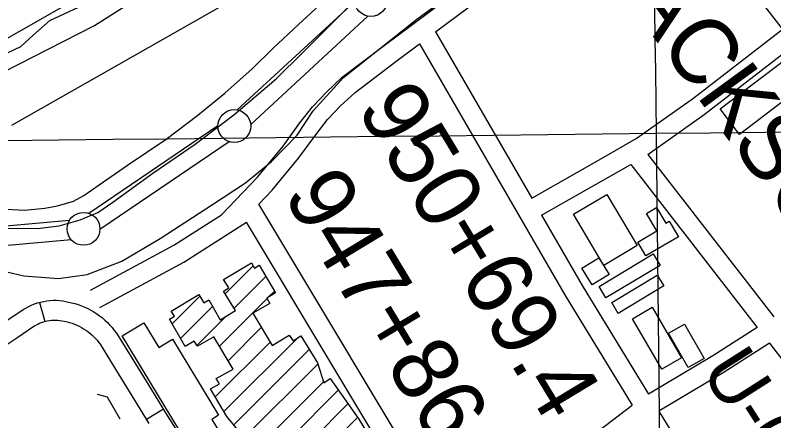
# Model space of a CAD drawing. Extents: x 3651524 to 3689615, y 505651 to 531377.
# Drawn here: x 3681127 to 3682279, y 516968 to 517585 of the extents above; entities that cross this region are included whole.
import ezdxf

# ---------------------------------------------------------------- set-up
doc = ezdxf.new("R2010")
doc.units = 0
for name, color, linetype in [('V-BLDG-OTLN', 7, 'Continuous'), ('V-CHAN-NAID', 7, 'Continuous'), ('V-FLOD-BASE', 7, 'Continuous'), ('V-GRID-MAJR', 7, 'Continuous'), ('V-LEVE-TOET', 7, 'Continuous'), ('V-RIVR-EDGE', 7, 'Continuous'), ('V-RIVR-RANG-IDEN', 7, 'Continuous'), ('V-ROAD-CNTR', 7, 'Continuous'), ('V-RRAP-FSHR', 7, 'Continuous'), ('V-SURV-IDEN', 7, 'Continuous'), ('V-SURV-LINE', 7, 'Continuous'), ('V-TOPO-DPTH', 7, 'Continuous'), ('V-TOPO-MINR', 7, 'Continuous'), ('V-UTIL-LINE', 7, 'Continuous')]:
    doc.layers.add(name, color=color, linetype=linetype)

msp = doc.modelspace()

# ---------------------------------------------------------------- linework, layer by layer
at = {"layer": 'V-BLDG-OTLN'}
for p, q in [((3681445.538, 517161.191), (3681488.046, 517203.699)), ((3681459.02, 517139.318), (3681507.413, 517187.711)), ((3681511.062, 517156.005), (3681520.671, 517165.614)), ((3681364.827, 517115.835), (3681406.945, 517157.953)), ((3681436.965, 517081.907), (3681509.286, 517154.229)), ((3681377.774, 517093.427), (3681426.398, 517142.051)), ((3681402.546, 517082.844), (3681447.123, 517127.421)), ((3681450.118, 517059.705), (3681500.448, 517110.034)), ((3681430.435, 517004.666), (3681513.738, 517087.97)), ((3681443.639, 516982.515), (3681555.709, 517094.585)), ((3681458.626, 516962.147), (3681573.262, 517076.783)), ((3681474.577, 516942.742), (3681586.404, 517054.569)), ((3681502.589, 516935.399), (3681594.827, 517027.637)), ((3681472.585, 516870.04), (3681617.469, 517014.923)), ((3681485.874, 516847.973), (3681632.087, 516994.186)), ((3681521.233, 516847.978), (3681646.705, 516973.45))]:
    msp.add_line(p, q, dxfattribs=at)
for points in [[(3682197.553, 517442.254), (3682297.579, 517518.476), (3682326.986, 517479.886), (3682226.962, 517403.661)], [(3682025.453, 517312.282), (3682071.508, 517234.589), (3682020.675, 517204.452), (3681974.615, 517282.145)], [(3682101.475, 517257.053), (3682085.748, 517283.659), (3682100.703, 517292.5), (3682114.715, 517268.796), (3682119.995, 517271.92), (3682134.013, 517248.2), (3682084.644, 517219.018), (3682072.34, 517239.832)], [(3681987.413, 517200.264), (3682013.02, 517215.956), (3682028.644, 517190.46), (3682003.038, 517174.769)], [(3682013.519, 517172.704), (3682095.665, 517221.971), (3682106.161, 517204.471), (3682024.015, 517155.204)], [(3682032.779, 517147.999), (3682101.976, 517189.656), (3682111.817, 517173.308), (3682042.619, 517131.652)], [(3682109.056, 517046.848), (3682064.211, 517123.474), (3682093.975, 517140.895), (3682138.82, 517064.267)], [(3681406.404, 516903.62), (3681289.262, 517097.651), (3681322.045, 517117.439), (3681344.808, 517079.737), (3681365.806, 517092.416), (3681435.647, 516976.764), (3681425.368, 516970.558), (3681436.366, 516952.346), (3681425.354, 516945.696), (3681439.334, 516922.543)], [(3682119.225, 517101.549), (3682143.373, 517115.348), (3682173.263, 517063.038), (3682149.115, 517049.238)]]:
    msp.add_lwpolyline(points, close=True, dxfattribs=at)
msp.add_lwpolyline([(3681486.411, 516928.345), (3681448.273, 516974.742), (3681423.208, 517016.79), (3681437.087, 517024.419), (3681431.91, 517032.447), (3681457.629, 517047.025), (3681428.61, 517096.011), (3681403.299, 517081.705), (3681398.259, 517089.326), (3681384.787, 517081.288), (3681360.809, 517122.79), (3681368.43, 517127.151), (3681363.797, 517135.044), (3681405.573, 517160.246), (3681413.064, 517147.729), (3681420.552, 517152.224), (3681437.988, 517121.879), (3681461.12, 517135.912), (3681443.002, 517165.305), (3681451.165, 517170.478), (3681442.994, 517182.862), (3681485.449, 517208.202), (3681490.079, 517200.172), (3681497.157, 517204.805), (3681522.222, 517163.029), (3681509.023, 517154.721), (3681513.248, 517146.828), (3681487.394, 517131.705), (3681516.82, 517082.854), (3681542.674, 517098.522), (3681548.803, 517089.949), (3681560.371, 517097.715), (3681585.848, 517056.347), (3681595.254, 517026.27), (3681605.052, 517032.537), (3681648.504, 516970.898), (3681686.65, 516908.443)], dxfattribs=at)
at = {"layer": 'V-FLOD-BASE'}
msp.add_lwpolyline([(3681098.497, 517261.637), (3681128.355, 517260.694), (3681164.677, 517260.934), (3681193.346, 517264.84), (3681225.267, 517273.572), (3681251.952, 517284.75), (3681275.027, 517300.788), (3681335.756, 517344.501), (3681400.121, 517388.598), (3681458.837, 517433.128), (3681523.251, 517488.121), (3681563.381, 517527.891), (3681620.543, 517585.339), (3681651.754, 517616.27), (3681684.971, 517643.562), (3681732.349, 517679.666), (3681835.98, 517751.029), (3681896.693, 517790.705), (3681928.261, 517811.142), (3681954.178, 517830.798)], dxfattribs=at)
at = {"layer": 'V-GRID-MAJR'}
for points in [[(3682167.533, 511346.632), (3682100.557, 517405.288), (3682033.561, 523465.877), (3681966.564, 529526.479), (3681966.543, 529528.398)], [(3655702.37, 517123.07), (3660982.023, 517177.978), (3666261.669, 517233.653), (3671541.307, 517290.097), (3676820.936, 517347.309), (3682100.557, 517405.288), (3687380.17, 517464.035)]]:
    msp.add_spline(points, degree=3, dxfattribs=at)
at = {"layer": 'V-LEVE-TOET'}
for points in [[(3681009.848, 517156.296), (3681029.289, 517172.35), (3681046.275, 517180.343), (3681071.339, 517189.916), (3681093.963, 517195.464), (3681114.136, 517194.565), (3681139.937, 517188.797), (3681192.38, 517184.525), (3681235.99, 517190.784), (3681288.542, 517210.723), (3681346.809, 517245.165), (3681426.141, 517297.266), (3681476.329, 517330.13), (3681516.023, 517362.232), (3681554.945, 517402.412), (3681579.327, 517439.428), (3681625.56, 517490.064), (3681736.533, 517578.747), (3681879.867, 517683.826), (3681990.797, 517762.821), (3682066.493, 517814.134)], [(3681215.369, 517302.332), (3681230.647, 517310.578), (3681253.926, 517326.751), (3681297.36, 517356.688), (3681356.078, 517396.602), (3681404.043, 517432.753), (3681445.066, 517466.512), (3681486.45, 517503.04), (3681518.112, 517534.072), (3681556.725, 517570.612), (3681594.986, 517605.768)], [(3680661.872, 517075.541), (3680673.351, 517086.227), (3680691.765, 517098.266), (3680723.705, 517114.748), (3680753.557, 517128.814), (3680775.784, 517141.53), (3680802.869, 517156.648), (3680841.398, 517174.484), (3680874.727, 517191.304), (3680894.171, 517201.954), (3680909.111, 517211.932), (3680932.044, 517228.107), (3680956.016, 517243.932), (3680975.124, 517256.662), (3681000.478, 517271.786), (3681026.848, 517281.711), (3681055.625, 517287.816), (3681083.692, 517290.46), (3681103.781, 517290.37), (3681140.836, 517288.469), (3681171.677, 517291.447), (3681191.09, 517295.168), (3681215.369, 517302.332)]]:
    msp.add_lwpolyline(points, dxfattribs=at)
at = {"layer": 'V-RIVR-EDGE'}
msp.add_lwpolyline([(3681072.829, 517507.978), (3681135.335, 517537.24), (3681153.386, 517554.004), (3681179.256, 517576.753), (3681251.982, 517611.392)], dxfattribs=at)
at = {"layer": 'V-ROAD-CNTR'}
for p, q in [((3681163.538, 517148.364), (3681171.736, 517119.506)), ((3681351.656, 516985.852), (3681326.04, 516970.235))]:
    msp.add_line(p, q, dxfattribs=at)
for points in [[(3682712.055, 517012.923), (3682410.37, 517412.829), (3682118.401, 517787.269), (3682106.729, 517803.573), (3682104.198, 517826.087), (3682113.56, 517842.691), (3682174.062, 517894.318), (3682399.331, 518065.145), (3682591.505, 518209.658), (3682681.907, 518278.929), (3682777.523, 518341.037), (3682917.851, 518436.419), (3682969.727, 518473.918), (3683256.298, 518673.112), (3683557.438, 518885.457), (3683915.154, 519136.056), (3684420.597, 519491.458)], [(3681240.768, 517166.983), (3681367.56, 517235.344), (3681439.947, 517281.53), (3681494.581, 517338.606), (3681533.44, 517385.965), (3681559.22, 517421.011), (3681578.272, 517445.525), (3681599.835, 517468.487), (3681623.469, 517490.433), (3681686.847, 517538.591), (3681847.553, 517658.634), (3682073.107, 517821.38)], [(3681764.962, 517559.496), (3681865.307, 517634.45), (3682113.055, 517813.211)], [(3681911.195, 517306.94), (3682017.028, 517366.984), (3682069.749, 517397.181), (3682155.361, 517457.92), (3682536.511, 517753.207), (3682594.36, 517797.414)], [(3682087.787, 517373.195), (3682173.235, 517433.818), (3682554.805, 517729.432), (3682612.296, 517773.363)], [(3681764.963, 517559.496), (3681911.195, 517306.941)], [(3681496.805, 517297.546), (3681517.045, 517318.69), (3681557.136, 517367.549), (3681583.15, 517402.915), (3681601.1, 517426.009), (3681621.001, 517447.203), (3681642.797, 517467.441), (3681704.899, 517514.629), (3681740.763, 517541.42)], [(3681740.764, 517541.42), (3681962.288, 517158.829), (3682063.892, 516992.142)], [(3682087.787, 517373.195), (3682278.997, 517126.56)], [(3681926.228, 517280.977), (3682061.724, 517357.85)], [(3682061.724, 517357.85), (3682253.796, 517110.102)], [(3681814.109, 516768.167), (3681776.569, 516830.439), (3681496.805, 517297.546)], [(3681926.228, 517280.978), (3681988.08, 517174.155), (3682088.836, 517008.859)], [(3681255.006, 517140.577), (3681382.768, 517209.46), (3681478.145, 517270.316)], [(3681864.005, 516627.291), (3681750.855, 516814.987), (3681478.145, 517270.316)], [(3681112.435, 517119.667), (3681138.945, 517137.268), (3681142.892, 517139.715), (3681147.131, 517142.029), (3681151.493, 517144.103), (3681155.966, 517145.934), (3681160.538, 517147.511), (3681165.188, 517148.832), (3681169.903, 517149.889), (3681174.671, 517150.685), (3681179.477, 517151.212), (3681184.303, 517151.47), (3681189.134, 517151.46), (3681193.963, 517151.179), (3681198.763, 517150.63), (3681203.525, 517149.815), (3681207.704, 517148.858), (3681212.377, 517147.871), (3681217.459, 517146.551), (3681222.477, 517144.999), (3681227.418, 517143.217), (3681232.27, 517141.211), (3681237.026, 517138.986), (3681241.679, 517136.544), (3681246.213, 517133.89), (3681250.623, 517131.031), (3681254.894, 517127.974), (3681259.025, 517124.723), (3681263, 517121.286), (3681266.812, 517117.675), (3681270.458, 517113.889), (3681273.928, 517109.938), (3681277.211, 517105.835), (3681280.423, 517101.417), (3681309.236, 517055.013), (3681337.585, 517008.932), (3681355.005, 516980.358), (3681373.252, 516951.626)], [(3681102.708, 517077.204), (3681129.027, 517094.673), (3681155.149, 517112.016), (3681157.994, 517113.779), (3681160.771, 517115.295), (3681163.627, 517116.653), (3681166.55, 517117.85), (3681169.536, 517118.881), (3681172.574, 517119.744), (3681175.657, 517120.435), (3681178.779, 517120.955), (3681181.915, 517121.3), (3681185.073, 517121.468), (3681188.232, 517121.462), (3681191.387, 517121.279), (3681194.525, 517120.92), (3681197.639, 517120.387), (3681201.254, 517119.558), (3681205.503, 517118.661), (3681209.251, 517117.687), (3681212.951, 517116.543), (3681216.594, 517115.229), (3681220.176, 517113.749), (3681223.69, 517112.104), (3681227.123, 517110.302), (3681230.469, 517108.344), (3681233.723, 517106.235), (3681236.878, 517103.976), (3681239.927, 517101.577), (3681242.862, 517099.038), (3681245.682, 517096.367), (3681248.372, 517093.575), (3681250.932, 517090.66), (3681253.353, 517087.633), (3681255.515, 517084.661), (3681283.716, 517039.241), (3681312.001, 516993.264), (3681329.533, 516964.506)], [(3682253.796, 517110.102), (3682186.107, 517066.957), (3682088.837, 517008.859)], [(3682272.256, 517086.292), (3682201.865, 517041.425), (3682104.451, 516983.241)], [(3682272.256, 517086.292), (3682314.502, 517031.801), (3682567.243, 516696.649), (3682668.235, 516564.641)], [(3681814.108, 516768.168), (3681939.719, 516894.093), (3681984.232, 516932.009), (3682023.115, 516961.323), (3682063.892, 516992.141)], [(3682104.451, 516983.242), (3682318.042, 516632.832), (3682446.831, 516415.743)]]:
    msp.add_lwpolyline(points, dxfattribs=at)
at = {"layer": 'V-RRAP-FSHR'}
msp.add_lwpolyline([(3676687.122, 515122.157), (3676669.671, 515433.303), (3676704.575, 515496.801), (3677047.074, 515676.716), (3677793.157, 515943.413), (3678377.803, 516155.078), (3678796.656, 516358.274), (3679022.229, 516447.237), (3679230.65, 516614.583), (3680015.882, 517005.612), (3680504.43, 517186.381), (3680687.746, 517283.253), (3681246.926, 517568.878), (3682033.887, 518068.532), (3682134.527, 518136.344)], dxfattribs=at)
at = {"layer": 'V-SURV-LINE'}
for points in [[(3681464.013, 517440.799), (3681642.19, 517605.332)], [(3681662.536, 517583.287), (3681484.36, 517418.754)], [(3681238.459, 517283.713), (3681434.553, 517417.365)], [(3681451.441, 517392.57), (3681255.348, 517258.918)], [(3681061.466, 517260.221), (3681209.186, 517273.253)], [(3681211.822, 517243.369), (3681064.103, 517230.337)]]:
    msp.add_lwpolyline(points, dxfattribs=at)
for centre in [(3681667.047, 517607.869), (3681459.502, 517416.217), (3681230.399, 517260.066)]:
    msp.add_circle(centre, 25, dxfattribs=at)
at = {"layer": 'V-TOPO-DPTH'}
msp.add_lwpolyline([(3681121.7, 517417.46), (3681721.811, 517759.66), (3681742.367, 517771.541), (3681762.829, 517783.579), (3681783.15, 517795.854), (3681803.377, 517808.287), (3681843.69, 517833.39), (3681905.673, 518070.155)], dxfattribs=at)
at = {"layer": 'V-TOPO-MINR'}
for points in [[(3679581.081, 516799.238), (3680553.677, 517247.632), (3680590.127, 517264.654), (3680626.462, 517281.911), (3680662.627, 517299.524), (3680698.678, 517317.374), (3680699.264, 517317.668), (3680735.365, 517336.136), (3680771.255, 517354.997), (3680806.831, 517374.445), (3680842.196, 517394.286), (3681637.295, 517848.993), (3681667.132, 517866.296), (3681696.827, 517883.836), (3681726.309, 517901.732), (3681755.648, 517919.866), (3681810.84, 517954.44), (3681867.246, 517990.662), (3681923.088, 518027.712), (3681978.085, 518066.006), (3682032.518, 518105.129), (3682092.335, 518149.147)], [(3681121.7, 517417.46), (3681721.811, 517759.66), (3681742.367, 517771.541), (3681762.829, 517783.579), (3681783.15, 517795.854), (3681803.377, 517808.287), (3681843.69, 517833.39)]]:
    msp.add_lwpolyline(points, dxfattribs=at)
at = {"layer": 'V-UTIL-LINE'}
msp.add_lwpolyline([(3681286.315, 516970.724), (3681266.972, 517004.06), (3681251.592, 517008.27)], dxfattribs=at)

# ---------------------------------------------------------------- texts
at = {"layer": 'V-CHAN-NAID'}
msp.add_text('JACKSON AVE-GRETNA FERRY LANDING (97.2) (4)', height=100, rotation=306.081699, dxfattribs=at).set_placement((3682011.071, 517667.723))
at = {"layer": 'V-RIVR-RANG-IDEN'}
msp.add_text('U-020', height=83, rotation=302.491326, dxfattribs=at).set_placement((3682166.991, 517044.856))
at = {"layer": 'V-SURV-IDEN'}
for s, rotation, p in [('950+69.4', 301.117651, (3681644.396, 517443.233)), ('947+86.9', 301.150221, (3681532.445, 517311.995))]:
    msp.add_text(s, height=100, rotation=rotation, dxfattribs=at).set_placement(p)

doc.saveas('drawing.dxf')
